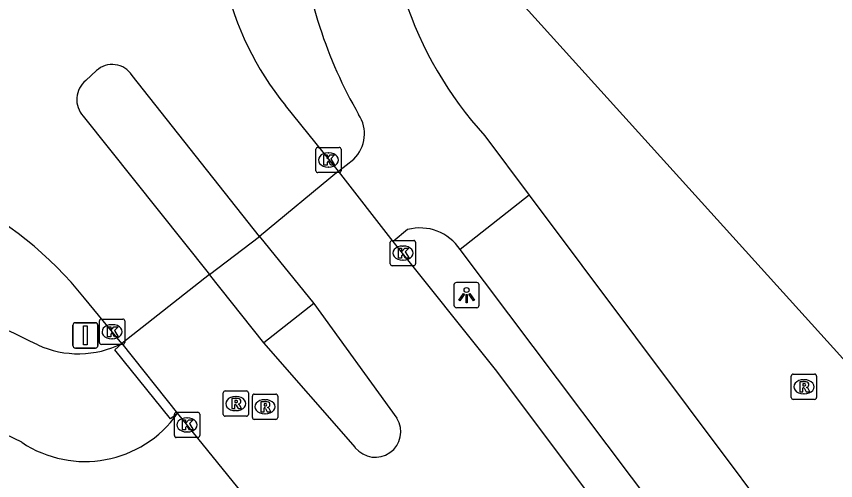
# Model space of a CAD drawing. Extents: x 156141 to 158132, y 385651 to 388399.
# Drawn here: x 156616.28 to 156648.76, y 387620.07 to 387638.46 of the extents above; entities that cross this region are included whole.
import ezdxf

# ---------------------------------------------------------------- set-up
doc = ezdxf.new("R2010")
doc.units = 0
for name, color, linetype in [('IMGEO_Fietspad_gesloten', 7, 'Continuous'), ('IMGEO_Groenvoorziening', 7, 'Continuous'), ('IMGEO_Hek', 7, 'Continuous'), ('IMGEO_Kolk', 7, 'Continuous'), ('IMGEO_Lichtpunt', 7, 'Continuous'), ('IMGEO_Rijbaan_lokaal_gesloten', 7, 'Continuous'), ('IMGEO_Rioolput', 7, 'Continuous'), ('IMGEO_Verkeersbordpaal', 7, 'Continuous')]:
    doc.layers.add(name, color=color, linetype=linetype)

msp = doc.modelspace()

# ---------------------------------------------------------------- linework, layer by layer
at = {"layer": 'IMGEO_Fietspad_gesloten'}
for points in [[(156634.852, 387633.736), (156636.612, 387631.386)], [(156629.055, 387632.324), (156629.657, 387632.81)], [(156636.612, 387631.386), (156633.874, 387629.22)], [(156636.612, 387631.386), (156653.428, 387608.928), (156657.588, 387603.771), (156661.694, 387599.163)], [(156631.794, 387630.013), (156631.221, 387629.55)], [(156623.938, 387628.238), (156625.923, 387629.738)], [(156656.514, 387599.474), (156654.677, 387601.565), (156653.249, 387603.495), (156633.874, 387629.22)], [(156628.073, 387627.087), (156626.097, 387625.523)], [(156622.677, 387622.734), (156622.392, 387622.51), (156620.184, 387625.253), (156620.467, 387625.496)], [(156616.497, 387621.588), (156610.239, 387624.595)]]:
    msp.add_lwpolyline(points, dxfattribs=at)
for centre, radius, start, end in [((156645.421, 387643.713), 18.028, 169.0698, 198.3635), ((156645.838, 387643.798), 14.897, 197.952, 222.4853), ((156646, 387643.85), 18.621, 198.202, 209.8584), ((156628.688, 387633.811), 1.394, 314.0709, 33.4123), ((156632.292, 387628.194), 1.886, 32.9542, 105.3072), ((156596.164, 387583.378), 47.002, 63.5055, 77.2813), ((156618.745, 387628.99), 3.895, 245.5451, 296.2414), ((156619.001, 387625.32), 4.494, 236.1354, 324.8754)]:
    msp.add_arc(centre, radius, start, end, dxfattribs=at)
at = {"layer": 'IMGEO_Groenvoorziening'}
msp.add_lwpolyline([(156531.995, 387758.464), (156536.537, 387753.258), (156597.535, 387682.813), (156599.61, 387680.632), (156602.016, 387678.809), (156604.844, 387677.751), (156607.85, 387677.388), (156610.847, 387677.243), (156613.809, 387676.791), (156619.656, 387675.294), (156622.479, 387674.294), (156625.265, 387673.157), (156629.6, 387669.006), (156633.427, 387664.378), (156638.85, 387657.196), (156638.096, 387653.817), (156635.094, 387640.354), (156649.301, 387624.631), (156650.851, 387622.917), (156654.149, 387619.266), (156656.158, 387617.043), (156657.325, 387618.097), (156670.587, 387603.403)], dxfattribs=at)
at = {"layer": 'IMGEO_Hek'}
msp.add_lwpolyline([(156656.158, 387617.043), (156654.149, 387619.266), (156650.851, 387622.917), (156649.301, 387624.631), (156635.094, 387640.354), (156638.096, 387653.817), (156638.85, 387657.196), (156633.427, 387664.378), (156629.6, 387669.006), (156625.265, 387673.157), (156622.479, 387674.294), (156619.656, 387675.294), (156613.809, 387676.791), (156610.847, 387677.243), (156607.85, 387677.388), (156604.844, 387677.751), (156602.016, 387678.809), (156599.61, 387680.632), (156597.535, 387682.813)], dxfattribs=at)
at = {"layer": 'IMGEO_Kolk'}
for p, q in [((156628.23, 387633.273), (156629.082, 387633.273)), ((156628.155, 387632.347), (156628.155, 387633.199)), ((156628.643, 387633.053), (156628.668, 387633.053)), ((156629.156, 387633.199), (156629.156, 387632.347)), ((156629.082, 387632.273), (156628.23, 387632.273)), ((156628.666, 387632.493), (156628.641, 387632.493)), ((156631.107, 387628.659), (156631.107, 387629.511)), ((156631.182, 387629.585), (156632.034, 387629.585)), ((156631.595, 387629.365), (156631.62, 387629.365)), ((156632.108, 387629.511), (156632.108, 387628.659)), ((156631.618, 387628.805), (156631.593, 387628.805)), ((156632.034, 387628.585), (156631.182, 387628.585)), ((156619.653, 387626.468), (156620.505, 387626.468)), ((156619.578, 387625.542), (156619.578, 387626.394)), ((156620.066, 387626.248), (156620.091, 387626.248)), ((156620.579, 387626.394), (156620.579, 387625.542)), ((156620.505, 387625.468), (156619.653, 387625.468)), ((156620.089, 387625.688), (156620.064, 387625.688)), ((156622.549, 387621.85), (156622.549, 387622.702)), ((156622.624, 387622.776), (156623.476, 387622.776)), ((156623.037, 387622.556), (156623.062, 387622.556)), ((156623.55, 387622.702), (156623.55, 387621.85)), ((156623.06, 387621.996), (156623.035, 387621.996)), ((156623.476, 387621.776), (156622.624, 387621.776))]:
    msp.add_line(p, q, dxfattribs=at)
for points in [[(156628.23, 387633.273), (156629.082, 387633.273)], [(156628.155, 387632.347), (156628.155, 387633.199)], [(156628.476, 387632.973), (156628.599, 387632.973), (156628.599, 387632.822), (156628.729, 387632.973), (156628.893, 387632.973), (156628.747, 387632.822), (156628.9, 387632.573), (156628.748, 387632.573), (156628.663, 387632.737), (156628.599, 387632.67), (156628.599, 387632.573), (156628.476, 387632.573), (156628.476, 387632.973)], [(156629.156, 387633.199), (156629.156, 387632.347)], [(156629.082, 387632.273), (156628.23, 387632.273)], [(156631.107, 387628.659), (156631.107, 387629.511)], [(156631.182, 387629.585), (156632.034, 387629.585)], [(156632.108, 387629.511), (156632.108, 387628.659)], [(156631.428, 387629.285), (156631.551, 387629.285), (156631.551, 387629.134), (156631.681, 387629.285), (156631.845, 387629.285), (156631.699, 387629.134), (156631.852, 387628.885), (156631.7, 387628.885), (156631.615, 387629.049), (156631.551, 387628.982), (156631.551, 387628.885), (156631.428, 387628.885), (156631.428, 387629.285)], [(156632.034, 387628.585), (156631.182, 387628.585)], [(156619.653, 387626.468), (156620.505, 387626.468)], [(156619.578, 387625.542), (156619.578, 387626.394)], [(156619.899, 387626.168), (156620.022, 387626.168), (156620.022, 387626.017), (156620.152, 387626.168), (156620.316, 387626.168), (156620.17, 387626.017), (156620.323, 387625.768), (156620.171, 387625.768), (156620.086, 387625.932), (156620.022, 387625.865), (156620.022, 387625.768), (156619.899, 387625.768), (156619.899, 387626.168)], [(156620.579, 387626.394), (156620.579, 387625.542)], [(156620.505, 387625.468), (156619.653, 387625.468)], [(156622.549, 387621.85), (156622.549, 387622.702)], [(156622.624, 387622.776), (156623.476, 387622.776)], [(156623.55, 387622.702), (156623.55, 387621.85)], [(156622.87, 387622.476), (156622.993, 387622.476), (156622.993, 387622.325), (156623.123, 387622.476), (156623.287, 387622.476), (156623.141, 387622.325), (156623.294, 387622.076), (156623.142, 387622.076), (156623.057, 387622.24), (156622.993, 387622.173), (156622.993, 387622.076), (156622.87, 387622.076), (156622.87, 387622.476)], [(156623.476, 387621.776), (156622.624, 387621.776)]]:
    msp.add_lwpolyline(points, dxfattribs=at)
for centre, start, end in [((156628.232, 387633.197), 91.552, 178.448), ((156628.232, 387633.197), 91.552, 178.448), ((156629.08, 387633.197), 1.552, 88.448), ((156629.08, 387633.197), 1.552, 88.448), ((156628.232, 387632.349), 181.552, 268.448), ((156628.232, 387632.349), 181.552, 268.448), ((156629.08, 387632.349), 271.552, 358.448), ((156629.08, 387632.349), 271.552, 358.448), ((156631.184, 387629.509), 91.552, 178.448), ((156631.184, 387629.509), 91.552, 178.448), ((156632.032, 387629.509), 1.552, 88.448), ((156632.032, 387629.509), 1.552, 88.448), ((156631.184, 387628.661), 181.552, 268.448), ((156631.184, 387628.661), 181.552, 268.448), ((156632.032, 387628.661), 271.552, 358.448), ((156632.032, 387628.661), 271.552, 358.448), ((156619.655, 387626.392), 91.552, 178.448), ((156619.655, 387626.392), 91.552, 178.448), ((156620.503, 387626.392), 1.552, 88.448), ((156620.503, 387626.392), 1.552, 88.448), ((156619.655, 387625.544), 181.552, 268.448), ((156619.655, 387625.544), 181.552, 268.448), ((156620.503, 387625.544), 271.552, 358.448), ((156620.503, 387625.544), 271.552, 358.448), ((156622.626, 387622.7), 91.552, 178.448), ((156622.626, 387622.7), 91.552, 178.448), ((156623.474, 387622.7), 1.552, 88.448), ((156623.474, 387622.7), 1.552, 88.448), ((156622.626, 387621.852), 181.552, 268.448), ((156622.626, 387621.852), 181.552, 268.448), ((156623.474, 387621.852), 271.552, 358.448), ((156623.474, 387621.852), 271.552, 358.448)]:
    msp.add_arc(centre, 0.0765, start, end, dxfattribs=at)
for centre, major_axis, ratio, start_param, end_param in [((156628.642, 387632.773), (-0.387, 0.002), 0.722429, 4.712389, 7.853982), ((156628.667, 387632.773), (-0.39, 0.002), 0.717154, 1.570796, 4.712389), ((156631.594, 387629.085), (-0.387, 0.002), 0.722429, 4.712389, 7.853982), ((156631.619, 387629.085), (-0.39, 0.002), 0.717154, 1.570796, 4.712389), ((156620.065, 387625.968), (-0.387, 0.002), 0.722429, 4.712389, 7.853982), ((156620.09, 387625.968), (-0.39, 0.002), 0.717154, 1.570796, 4.712389), ((156623.036, 387622.276), (-0.387, 0.002), 0.722429, 4.712389, 7.853982), ((156623.061, 387622.276), (-0.39, 0.002), 0.717154, 1.570796, 4.712389)]:
    msp.add_ellipse(centre, major_axis=major_axis, ratio=ratio, start_param=start_param, end_param=end_param, dxfattribs=at)
at = {"layer": 'IMGEO_Lichtpunt'}
for p, q in [((156633.632, 387627.823), (156633.632, 387627.016)), ((156633.632, 387627.823), (156633.632, 387627.016)), ((156634.534, 387627.918), (156633.726, 387627.918)), ((156634.534, 387627.918), (156633.726, 387627.918)), ((156634.628, 387627.016), (156634.628, 387627.823)), ((156634.628, 387627.016), (156634.628, 387627.823)), ((156633.726, 387626.922), (156634.534, 387626.922)), ((156633.726, 387626.922), (156634.534, 387626.922))]:
    msp.add_line(p, q, dxfattribs=at)
for points in [[(156634.006, 387627.487), (156634.045, 387627.459), (156633.857, 387627.197), (156633.819, 387627.224), (156634.006, 387627.487)], [(156634.108, 387627.439), (156634.155, 387627.439), (156634.155, 387627.117), (156634.108, 387627.117), (156634.108, 387627.439)], [(156634.218, 387627.459), (156634.256, 387627.486), (156634.443, 387627.224), (156634.404, 387627.196), (156634.218, 387627.459)]]:
    msp.add_lwpolyline(points, dxfattribs=at)
msp.add_circle((156634.131, 387627.621), 0.0994, dxfattribs=at)
for centre, start, end in [((156633.726, 387627.823), 90, 180), ((156633.726, 387627.823), 90, 180), ((156634.534, 387627.823), 0, 90), ((156634.534, 387627.823), 0, 90), ((156633.726, 387627.016), 180, 270), ((156633.726, 387627.016), 180, 270), ((156634.534, 387627.016), 270, 0), ((156634.534, 387627.016), 270, 360)]:
    msp.add_arc(centre, 0.0946, start, end, dxfattribs=at)
at = {"layer": 'IMGEO_Rijbaan_lokaal_gesloten'}
for points in [[(156619.455, 387636.313), (156619.032, 387635.925)], [(156625.923, 387629.738), (156620.872, 387636.127)], [(156629.055, 387632.324), (156626.952, 387634.938)], [(156618.932, 387634.515), (156623.938, 387628.238)], [(156629.055, 387632.324), (156625.923, 387629.738)], [(156631.221, 387629.55), (156629.055, 387632.324)], [(156625.923, 387629.738), (156628.073, 387627.087)], [(156654.437, 387599.58), (156653.22, 387600.956), (156652.968, 387600.758), (156652.324, 387601.511), (156643.266, 387613.813), (156635.328, 387624.409), (156631.221, 387629.55)], [(156623.938, 387628.238), (156620.467, 387625.496)], [(156626.097, 387625.523), (156623.938, 387628.238)], [(156620.467, 387625.496), (156618.984, 387627.296)], [(156628.073, 387627.087), (156631.37, 387622.538)], [(156620.467, 387625.496), (156622.677, 387622.734)], [(156629.721, 387621.374), (156626.097, 387625.523)], [(156622.677, 387622.734), (156627.604, 387616.653), (156660.668, 387581.568), (156679.046, 387561.32), (156683.223, 387556.751)]]:
    msp.add_lwpolyline(points, dxfattribs=at)
for centre, radius, start, end in [((156636.063, 387642.407), 11.782, 165.753, 219.3444), ((156620.085, 387635.625), 0.933, 32.5691, 132.4747), ((156619.657, 387635.172), 0.979, 129.7065, 222.1801), ((156607.298, 387617.964), 14.955, 38.61, 88.536), ((156630.511, 387622.004), 1.011, 218.5652, 31.87)]:
    msp.add_arc(centre, radius, start, end, dxfattribs=at)
at = {"layer": 'IMGEO_Rioolput'}
for p, q in [((156647.003, 387623.361), (156647.003, 387624.213)), ((156647.078, 387624.287), (156647.93, 387624.287)), ((156648.004, 387624.213), (156648.004, 387623.361)), ((156647.491, 387624.067), (156647.516, 387624.067)), ((156624.482, 387622.694), (156624.482, 387623.546)), ((156624.557, 387623.62), (156625.409, 387623.62)), ((156625.483, 387623.546), (156625.483, 387622.694)), ((156647.514, 387623.507), (156647.489, 387623.507)), ((156624.97, 387623.4), (156624.995, 387623.4)), ((156625.641, 387622.569), (156625.641, 387623.421)), ((156625.716, 387623.495), (156626.568, 387623.495)), ((156626.129, 387623.275), (156626.154, 387623.275)), ((156626.642, 387623.421), (156626.642, 387622.569)), ((156647.93, 387623.287), (156647.078, 387623.287)), ((156625.409, 387622.62), (156624.557, 387622.62)), ((156624.993, 387622.84), (156624.968, 387622.84)), ((156626.152, 387622.715), (156626.127, 387622.715)), ((156626.568, 387622.495), (156625.716, 387622.495))]:
    msp.add_line(p, q, dxfattribs=at)
for points in [[(156647.003, 387623.361), (156647.003, 387624.213)], [(156647.078, 387624.287), (156647.93, 387624.287)], [(156648.004, 387624.213), (156648.004, 387623.361)], [(156647.592, 387623.985), (156647.34, 387623.987), (156647.34, 387623.587)], [(156647.518, 387623.906), (156647.464, 387623.906), (156647.464, 387623.825)], [(156647.464, 387623.825), (156647.516, 387623.825)], [(156624.482, 387622.694), (156624.482, 387623.546)], [(156624.557, 387623.62), (156625.409, 387623.62)], [(156625.483, 387623.546), (156625.483, 387622.694)], [(156647.34, 387623.587), (156647.464, 387623.587), (156647.464, 387623.749), (156647.475, 387623.749)], [(156647.522, 387623.72), (156647.593, 387623.587), (156647.733, 387623.587), (156647.668, 387623.713)], [(156625.071, 387623.318), (156624.819, 387623.32), (156624.819, 387622.92)], [(156624.997, 387623.239), (156624.943, 387623.239), (156624.943, 387623.158)], [(156625.641, 387622.569), (156625.641, 387623.421)], [(156625.716, 387623.495), (156626.568, 387623.495)], [(156626.23, 387623.193), (156625.978, 387623.195), (156625.978, 387622.795)], [(156626.642, 387623.421), (156626.642, 387622.569)], [(156647.93, 387623.287), (156647.078, 387623.287)], [(156624.819, 387622.92), (156624.943, 387622.92), (156624.943, 387623.082), (156624.954, 387623.082)], [(156624.943, 387623.158), (156624.995, 387623.158)], [(156625.001, 387623.053), (156625.072, 387622.92), (156625.212, 387622.92), (156625.147, 387623.046)], [(156625.978, 387622.795), (156626.102, 387622.795), (156626.102, 387622.957), (156626.113, 387622.957)], [(156626.156, 387623.114), (156626.102, 387623.114), (156626.102, 387623.033)], [(156626.102, 387623.033), (156626.154, 387623.033)], [(156626.16, 387622.928), (156626.231, 387622.795), (156626.371, 387622.795), (156626.306, 387622.921)], [(156625.409, 387622.62), (156624.557, 387622.62)], [(156626.568, 387622.495), (156625.716, 387622.495)]]:
    msp.add_lwpolyline(points, dxfattribs=at)
for centre, radius, start, end in [((156647.08, 387624.211), 0.0765, 91.552, 178.448), ((156647.08, 387624.211), 0.0765, 91.552, 178.448), ((156647.928, 387624.211), 0.0765, 1.552, 88.448), ((156647.928, 387624.211), 0.0765, 1.552, 88.448), ((156647.5, 387624.014), 0.19, 274.7715, 282.9687), ((156647.524, 387623.81), 0.0964, 77.0061, 93.1865), ((156647.538, 387623.867), 0.0378, 276.6634, 79.6772), ((156647.591, 387623.875), 0.109, 350.3612, 89.416), ((156647.589, 387623.875), 0.112, 277.5842, 350.9817), ((156624.559, 387623.544), 0.0765, 91.552, 178.448), ((156624.559, 387623.544), 0.0765, 91.552, 178.448), ((156625.407, 387623.544), 0.0765, 1.552, 88.448), ((156625.407, 387623.544), 0.0765, 1.552, 88.448), ((156647.474, 387623.696), 0.0533, 26.0293, 88.6989), ((156647.573, 387623.66), 0.108, 29.5134, 73.7905), ((156625.003, 387623.143), 0.0964, 77.0061, 93.1865), ((156625.017, 387623.2), 0.0378, 276.6634, 79.6772), ((156625.07, 387623.208), 0.109, 350.3612, 89.416), ((156625.068, 387623.208), 0.112, 277.5842, 350.9817), ((156625.718, 387623.419), 0.0765, 91.552, 178.448), ((156625.718, 387623.419), 0.0765, 91.552, 178.448), ((156626.229, 387623.083), 0.109, 350.3612, 89.416), ((156626.566, 387623.419), 0.0765, 1.552, 88.448), ((156626.566, 387623.419), 0.0765, 1.552, 88.448), ((156647.08, 387623.363), 0.0765, 181.552, 268.448), ((156647.08, 387623.363), 0.0765, 181.552, 268.448), ((156647.928, 387623.363), 0.0765, 271.552, 358.448), ((156647.928, 387623.363), 0.0765, 271.552, 358.448), ((156624.953, 387623.029), 0.0533, 26.0293, 88.6989), ((156624.979, 387623.347), 0.19, 274.7715, 282.9687), ((156625.052, 387622.993), 0.108, 29.5134, 73.7905), ((156626.112, 387622.904), 0.0533, 26.0293, 88.6989), ((156626.138, 387623.222), 0.19, 274.7715, 282.9687), ((156626.162, 387623.018), 0.0964, 77.0061, 93.1865), ((156626.176, 387623.075), 0.0378, 276.6634, 79.6772), ((156626.227, 387623.083), 0.112, 277.5842, 350.9817), ((156626.211, 387622.868), 0.108, 29.5134, 73.7905), ((156624.559, 387622.696), 0.0765, 181.552, 268.448), ((156624.559, 387622.696), 0.0765, 181.552, 268.448), ((156625.407, 387622.696), 0.0765, 271.552, 358.448), ((156625.407, 387622.696), 0.0765, 271.552, 358.448), ((156625.718, 387622.571), 0.0765, 181.552, 268.448), ((156625.718, 387622.571), 0.0765, 181.552, 268.448), ((156626.566, 387622.571), 0.0765, 271.552, 358.448), ((156626.566, 387622.571), 0.0765, 271.552, 358.448)]:
    msp.add_arc(centre, radius, start, end, dxfattribs=at)
for centre, major_axis, ratio, start_param, end_param in [((156647.49, 387623.787), (-0.387, 0.002), 0.722429, 4.712389, 7.853982), ((156647.515, 387623.787), (-0.39, 0.002), 0.717154, 1.570796, 4.712389), ((156624.969, 387623.12), (-0.387, 0.002), 0.722429, 4.712389, 7.853982), ((156624.994, 387623.12), (-0.39, 0.002), 0.717154, 1.570796, 4.712389), ((156626.128, 387622.995), (-0.387, 0.002), 0.722429, 4.712389, 7.853982), ((156626.153, 387622.995), (-0.39, 0.002), 0.717154, 1.570796, 4.712389)]:
    msp.add_ellipse(centre, major_axis=major_axis, ratio=ratio, start_param=start_param, end_param=end_param, dxfattribs=at)
at = {"layer": 'IMGEO_Verkeersbordpaal'}
for p, q in [((156618.525, 387625.422), (156618.525, 387626.222)), ((156618.525, 387626.222), (156618.525, 387625.422)), ((156618.625, 387626.322), (156619.415, 387626.322)), ((156619.415, 387626.322), (156618.625, 387626.322)), ((156619.515, 387626.222), (156619.515, 387625.422)), ((156619.515, 387625.422), (156619.515, 387626.222)), ((156619.415, 387625.322), (156618.625, 387625.322)), ((156618.625, 387625.322), (156619.415, 387625.322))]:
    msp.add_line(p, q, dxfattribs=at)
msp.add_lwpolyline([(156618.945, 387626.197), (156619.095, 387626.197), (156619.095, 387625.447), (156618.945, 387625.447), (156618.945, 387626.197)], dxfattribs=at)
for centre, start, end in [((156618.625, 387626.222), 90, 180), ((156618.625, 387626.222), 90, 180), ((156619.415, 387626.222), 0, 90), ((156619.415, 387626.222), 360, 90), ((156618.625, 387625.422), 180, 270), ((156618.625, 387625.422), 180, 270), ((156619.415, 387625.422), 270, 0), ((156619.415, 387625.422), 270, 0)]:
    msp.add_arc(centre, 0.1, start, end, dxfattribs=at)

doc.saveas('drawing.dxf')
